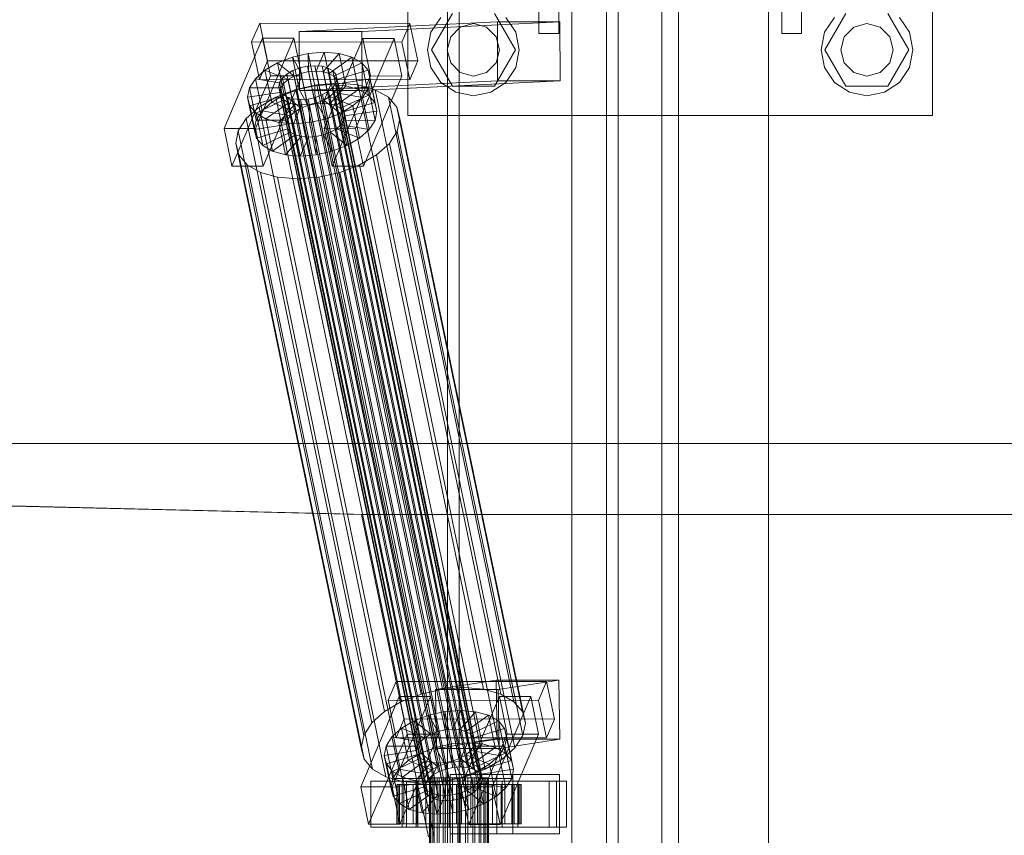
# Model space of a CAD drawing. Header units: millimetres. Extents: x -2233 to 61924, y -68080 to 6847.
# Tile 479 of 656: x 16249 to 16549, y -17870 to -17621. Entities that reach past the tile are written whole.
import ezdxf

# ---------------------------------------------------------------- set-up
doc = ezdxf.new("R2010")
doc.units = ezdxf.units.MM
doc.layers.add('superior_C02', color=7, linetype='Continuous', lineweight=0)

msp = doc.modelspace()

# ---------------------------------------------------------------- linework, layer by layer
at = {"layer": 'superior_C02'}
for p, q in [((16366.947, -17650), (16366.947, -17490)), ((16526.947, -17490), (16526.947, -17650)), ((16406.947, -17570), (16406.947, -17625)), ((16412.947, -17570), (16412.947, -17625)), ((16416.947, -17570), (16416.947, -18430)), ((16444.447, -17570), (16444.447, -18430)), ((16449.447, -18430), (16449.447, -17570)), ((16476.947, -18430), (16476.947, -17570)), ((16480.947, -17570), (16480.947, -17625)), ((16486.947, -17570), (16486.947, -17625)), ((16379.065, -17575), (16379.065, -18425)), ((16382.642, -18425), (16382.642, -17575)), ((16427.556, -18425), (16427.556, -17575)), ((16431.133, -17575), (16431.133, -18425)), ((16374.147, -17630), (16380.547, -17618.915)), ((16393.347, -17618.915), (16399.747, -17630)), ((16494.147, -17630), (16500.547, -17618.915)), ((16513.347, -17618.915), (16519.747, -17630)), ((16321.787, -17621.857), (16319.339, -17627.592)), ((16324.167, -17633.325), (16321.787, -17621.857)), ((16321.787, -17621.857), (16367.605, -17621.914)), ((16394.248, -17621.488), (16333.855, -17624.356)), ((16352.946, -17624.356), (16413.339, -17621.488)), ((16365.157, -17627.65), (16367.605, -17621.914)), ((16367.605, -17621.914), (16369.986, -17633.382)), ((16374.012, -17624.642), (16377.047, -17620.101)), ((16382.947, -17623.072), (16386.947, -17622)), ((16386.947, -17622), (16390.947, -17623.072)), ((16394.324, -17639.486), (16394.248, -17621.488)), ((16394.248, -17621.488), (16413.339, -17621.488)), ((16396.846, -17620.101), (16399.881, -17624.642)), ((16413.339, -17621.488), (16413.415, -17639.486)), ((16494.012, -17624.642), (16497.047, -17620.101)), ((16502.947, -17623.072), (16506.947, -17622)), ((16506.947, -17622), (16510.947, -17623.072)), ((16516.846, -17620.101), (16519.881, -17624.642)), ((16352.946, -17624.356), (16333.855, -17624.356)), ((16333.855, -17624.356), (16333.931, -17642.354)), ((16353.022, -17642.354), (16352.946, -17624.356)), ((16372.947, -17630), (16374.012, -17624.642)), ((16380.018, -17626), (16382.947, -17623.072)), ((16390.947, -17623.072), (16393.875, -17626)), ((16399.881, -17624.642), (16400.947, -17630)), ((16406.947, -17625), (16412.947, -17625)), ((16480.947, -17625), (16486.947, -17625)), ((16492.947, -17630), (16494.012, -17624.642)), ((16500.018, -17626), (16502.947, -17623.072)), ((16510.947, -17623.072), (16513.875, -17626)), ((16519.881, -17624.642), (16520.947, -17630)), ((16322.692, -17626.449), (16310.942, -17653.98)), ((16365.157, -17627.65), (16319.339, -17627.592)), ((16319.339, -17627.592), (16321.719, -17639.061)), ((16320.487, -17653.992), (16332.238, -17626.461)), ((16325.073, -17637.917), (16322.692, -17626.449)), ((16322.692, -17626.449), (16332.238, -17626.461)), ((16332.238, -17626.461), (16334.618, -17637.929)), ((16353.238, -17626.487), (16341.487, -17654.019)), ((16351.033, -17654.031), (16362.783, -17626.499)), ((16355.618, -17637.955), (16353.238, -17626.487)), ((16353.238, -17626.487), (16362.783, -17626.499)), ((16362.783, -17626.499), (16365.164, -17637.967)), ((16367.538, -17639.118), (16365.157, -17627.65)), ((16378.947, -17630), (16380.018, -17626)), ((16393.875, -17626), (16394.947, -17630)), ((16498.947, -17630), (16500.018, -17626)), ((16513.875, -17626), (16514.947, -17630)), ((16331.748, -17632.183), (16336.586, -17631.1)), ((16336.586, -17631.1), (16341.439, -17630.735)), ((16336.586, -17631.1), (16336.692, -17636.643)), ((16338.627, -17640.93), (16336.586, -17631.1)), ((16341.439, -17630.735), (16338.991, -17636.47)), ((16345.975, -17631.112), (16341.139, -17636.649)), ((16343.479, -17640.564), (16341.439, -17630.735)), ((16341.439, -17630.735), (16345.975, -17631.112)), ((16348.015, -17640.942), (16345.975, -17631.112)), ((16345.975, -17631.112), (16349.884, -17632.206)), ((16374.012, -17635.358), (16372.947, -17630)), ((16380.547, -17641.085), (16374.147, -17630)), ((16380.018, -17634), (16378.947, -17630)), ((16399.747, -17630), (16393.347, -17641.085)), ((16394.947, -17630), (16393.875, -17634)), ((16400.947, -17630), (16399.881, -17635.358)), ((16494.012, -17635.358), (16492.947, -17630)), ((16500.547, -17641.085), (16494.147, -17630)), ((16500.018, -17634), (16498.947, -17630)), ((16519.747, -17630), (16513.347, -17641.085)), ((16514.947, -17630), (16513.875, -17634)), ((16520.947, -17630), (16519.881, -17635.358)), ((16321.719, -17639.061), (16324.167, -17633.325)), ((16323.407, -17636.164), (16327.252, -17633.91)), ((16369.986, -17633.382), (16324.167, -17633.325)), ((16327.252, -17633.91), (16331.748, -17632.183)), ((16327.252, -17633.91), (16332.271, -17637.975)), ((16329.293, -17643.74), (16327.252, -17633.91)), ((16331.748, -17632.183), (16334.4, -17637.157)), ((16333.788, -17642.013), (16331.748, -17632.183)), ((16349.884, -17632.206), (16342.991, -17637.167)), ((16352.901, -17633.943), (16344.42, -17637.99)), ((16351.924, -17642.036), (16349.884, -17632.206)), ((16349.884, -17632.206), (16352.901, -17633.943)), ((16354.941, -17643.772), (16352.901, -17633.943)), ((16352.901, -17633.943), (16354.82, -17636.203)), ((16369.986, -17633.382), (16367.538, -17639.118)), ((16382.947, -17636.928), (16380.018, -17634)), ((16393.875, -17634), (16390.947, -17636.928)), ((16502.947, -17636.928), (16500.018, -17634)), ((16513.875, -17634), (16510.947, -17636.928)), ((16320.473, -17638.79), (16323.407, -17636.164)), ((16323.407, -17636.164), (16330.449, -17639.042)), ((16325.447, -17645.994), (16323.407, -17636.164)), ((16330.109, -17637.404), (16331.931, -17636.336)), ((16331.931, -17636.336), (16334.06, -17635.518)), ((16376.306, -17850.135), (16331.931, -17636.336)), ((16334.4, -17637.157), (16332.271, -17637.975)), ((16334.06, -17635.518), (16336.352, -17635.005)), ((16378.436, -17849.317), (16334.06, -17635.518)), ((16336.692, -17636.643), (16334.4, -17637.157)), ((16334.4, -17637.157), (16336.441, -17646.986)), ((16336.352, -17635.005), (16338.651, -17634.832)), ((16380.728, -17848.804), (16336.352, -17635.005)), ((16338.991, -17636.47), (16336.692, -17636.643)), ((16336.692, -17636.643), (16338.733, -17646.473)), ((16338.651, -17634.832), (16340.799, -17635.011)), ((16383.026, -17848.631), (16338.651, -17634.832)), ((16338.991, -17636.47), (16341.031, -17646.3)), ((16341.139, -17636.649), (16338.991, -17636.47)), ((16340.799, -17635.011), (16342.651, -17635.529)), ((16385.175, -17848.809), (16340.799, -17635.011)), ((16341.139, -17636.649), (16343.18, -17646.479)), ((16342.991, -17637.167), (16341.139, -17636.649)), ((16342.651, -17635.529), (16344.08, -17636.352)), ((16387.027, -17849.328), (16342.651, -17635.529)), ((16342.991, -17637.167), (16345.031, -17646.997)), ((16344.42, -17637.99), (16342.991, -17637.167)), ((16344.08, -17636.352), (16344.989, -17637.422)), ((16388.456, -17850.15), (16344.08, -17636.352)), ((16354.82, -17636.203), (16345.329, -17639.061)), ((16356.86, -17646.033), (16354.82, -17636.203)), ((16354.82, -17636.203), (16355.51, -17638.834)), ((16377.047, -17639.899), (16374.012, -17635.358)), ((16386.947, -17638), (16382.947, -17636.928)), ((16390.947, -17636.928), (16386.947, -17638)), ((16399.881, -17635.358), (16396.846, -17639.899)), ((16497.047, -17639.899), (16494.012, -17635.358)), ((16506.947, -17638), (16502.947, -17636.928)), ((16510.947, -17636.928), (16506.947, -17638)), ((16519.881, -17635.358), (16516.846, -17639.899)), ((16313.322, -17665.449), (16325.073, -17637.917)), ((16318.651, -17641.61), (16320.473, -17638.79)), ((16320.473, -17638.79), (16329.06, -17640.286)), ((16322.513, -17648.62), (16320.473, -17638.79)), ((16321.719, -17639.061), (16367.538, -17639.118)), ((16334.618, -17637.929), (16322.867, -17665.461)), ((16334.618, -17637.929), (16325.073, -17637.917)), ((16327.579, -17641.32), (16327.857, -17639.983)), ((16327.857, -17639.983), (16328.72, -17638.648)), ((16372.232, -17853.782), (16327.857, -17639.983)), ((16328.72, -17638.648), (16330.109, -17637.404)), ((16373.095, -17852.446), (16328.72, -17638.648)), ((16330.449, -17639.042), (16329.06, -17640.286)), ((16374.485, -17851.202), (16330.109, -17637.404)), ((16332.271, -17637.975), (16330.449, -17639.042)), ((16330.449, -17639.042), (16332.49, -17648.872)), ((16332.271, -17637.975), (16334.311, -17647.804)), ((16394.324, -17639.486), (16333.931, -17642.354)), ((16339.239, -17640.659), (16345.726, -17640.17)), ((16343.868, -17665.487), (16355.618, -17637.955)), ((16345.039, -17640.005), (16344.176, -17641.341)), ((16344.42, -17637.99), (16346.461, -17647.82)), ((16345.329, -17639.061), (16344.42, -17637.99)), ((16344.989, -17637.422), (16345.316, -17638.668)), ((16389.365, -17851.221), (16344.989, -17637.422)), ((16345.316, -17638.668), (16345.039, -17640.005)), ((16345.039, -17640.005), (16389.414, -17853.804)), ((16389.692, -17852.467), (16345.316, -17638.668)), ((16345.329, -17639.061), (16347.37, -17648.891)), ((16345.656, -17640.307), (16345.329, -17639.061)), ((16355.51, -17638.834), (16345.656, -17640.307)), ((16345.726, -17640.17), (16351.789, -17640.674)), ((16383.981, -17824.479), (16345.726, -17640.17)), ((16413.415, -17639.486), (16353.022, -17642.354)), ((16365.164, -17637.967), (16353.413, -17665.499)), ((16355.51, -17638.834), (16354.924, -17641.655)), ((16357.55, -17648.664), (16355.51, -17638.834)), ((16365.164, -17637.967), (16355.618, -17637.955)), ((16381.589, -17642.934), (16377.047, -17639.899)), ((16396.846, -17639.899), (16392.304, -17642.934)), ((16413.415, -17639.486), (16394.324, -17639.486)), ((16501.589, -17642.934), (16497.047, -17639.899)), ((16516.846, -17639.899), (16512.304, -17642.934)), ((16318.065, -17644.431), (16318.651, -17641.61)), ((16318.065, -17644.431), (16327.919, -17642.958)), ((16318.651, -17641.61), (16328.197, -17641.622)), ((16320.692, -17651.44), (16318.651, -17641.61)), ((16326.761, -17644.416), (16332.77, -17642.107)), ((16327.906, -17642.566), (16327.579, -17641.32)), ((16371.955, -17855.119), (16327.579, -17641.32)), ((16328.815, -17643.637), (16327.906, -17642.566)), ((16372.282, -17856.365), (16327.906, -17642.566)), ((16328.197, -17641.622), (16327.919, -17642.958)), ((16327.919, -17642.958), (16328.246, -17644.204)), ((16327.919, -17642.958), (16329.96, -17652.788)), ((16329.06, -17640.286), (16328.197, -17641.622)), ((16328.197, -17641.622), (16330.237, -17651.452)), ((16329.06, -17640.286), (16331.1, -17650.116)), ((16333.788, -17642.013), (16329.293, -17643.74)), ((16332.77, -17642.107), (16339.239, -17640.659)), ((16371.025, -17826.416), (16332.77, -17642.107)), ((16338.627, -17640.93), (16333.788, -17642.013)), ((16336.441, -17646.986), (16333.788, -17642.013)), ((16333.931, -17642.354), (16353.022, -17642.354)), ((16343.479, -17640.564), (16338.627, -17640.93)), ((16338.733, -17646.473), (16338.627, -17640.93)), ((16377.494, -17824.968), (16339.239, -17640.659)), ((16342.786, -17642.585), (16340.964, -17643.652)), ((16341.031, -17646.3), (16343.479, -17640.564)), ((16344.176, -17641.341), (16342.786, -17642.585)), ((16387.161, -17856.383), (16342.786, -17642.585)), ((16343.126, -17644.223), (16344.516, -17642.979)), ((16343.18, -17646.479), (16348.015, -17640.942)), ((16348.015, -17640.942), (16343.479, -17640.564)), ((16388.551, -17855.139), (16344.176, -17641.341)), ((16344.516, -17642.979), (16345.379, -17641.643)), ((16353.102, -17644.475), (16344.516, -17642.979)), ((16344.516, -17642.979), (16346.556, -17652.809)), ((16345.031, -17646.997), (16351.924, -17642.036)), ((16345.379, -17641.643), (16345.656, -17640.307)), ((16345.379, -17641.643), (16354.924, -17641.655)), ((16347.419, -17651.473), (16345.379, -17641.643)), ((16345.656, -17640.307), (16347.696, -17650.137)), ((16351.924, -17642.036), (16348.015, -17640.942)), ((16351.789, -17640.674), (16357.016, -17642.137)), ((16390.044, -17824.984), (16351.789, -17640.674)), ((16354.941, -17643.772), (16351.924, -17642.036)), ((16354.924, -17641.655), (16353.102, -17644.475)), ((16354.924, -17641.655), (16356.964, -17651.485)), ((16357.016, -17642.137), (16361.049, -17644.459)), ((16395.27, -17826.446), (16357.016, -17642.137)), ((16393.347, -17641.085), (16380.547, -17641.085)), ((16386.947, -17644), (16381.589, -17642.934)), ((16392.304, -17642.934), (16386.947, -17644)), ((16513.347, -17641.085), (16500.547, -17641.085)), ((16506.947, -17644), (16501.589, -17642.934)), ((16512.304, -17642.934), (16506.947, -17644)), ((16318.755, -17647.062), (16318.065, -17644.431)), ((16320.106, -17654.261), (16318.065, -17644.431)), ((16318.755, -17647.062), (16328.246, -17644.204)), ((16320.674, -17649.322), (16329.155, -17645.275)), ((16321.62, -17647.428), (16326.761, -17644.416)), ((16325.447, -17645.994), (16322.513, -17648.62)), ((16323.691, -17651.059), (16330.584, -17646.098)), ((16329.293, -17643.74), (16325.447, -17645.994)), ((16332.49, -17648.872), (16325.447, -17645.994)), ((16365.015, -17828.725), (16326.761, -17644.416)), ((16328.246, -17644.204), (16329.155, -17645.275)), ((16328.246, -17644.204), (16330.286, -17654.034)), ((16330.244, -17644.459), (16328.815, -17643.637)), ((16373.191, -17857.435), (16328.815, -17643.637)), ((16329.155, -17645.275), (16330.584, -17646.098)), ((16329.155, -17645.275), (16331.195, -17655.105)), ((16334.311, -17647.804), (16329.293, -17643.74)), ((16332.096, -17644.978), (16330.244, -17644.459)), ((16374.62, -17858.258), (16330.244, -17644.459)), ((16330.584, -17646.098), (16332.436, -17646.616)), ((16330.584, -17646.098), (16332.624, -17655.927)), ((16334.244, -17645.156), (16332.096, -17644.978)), ((16376.471, -17858.776), (16332.096, -17644.978)), ((16336.543, -17644.983), (16334.244, -17645.156)), ((16378.62, -17858.955), (16334.244, -17645.156)), ((16338.835, -17644.47), (16336.543, -17644.983)), ((16380.918, -17858.782), (16336.543, -17644.983)), ((16336.883, -17646.622), (16339.175, -17646.108)), ((16340.964, -17643.652), (16338.835, -17644.47)), ((16383.211, -17858.269), (16338.835, -17644.47)), ((16339.175, -17646.108), (16341.304, -17645.29)), ((16341.828, -17651.082), (16339.175, -17646.108)), ((16339.175, -17646.108), (16341.215, -17655.938)), ((16385.34, -17857.451), (16340.964, -17643.652)), ((16341.304, -17645.29), (16343.126, -17644.223)), ((16346.323, -17649.355), (16341.304, -17645.29)), ((16341.304, -17645.29), (16343.345, -17655.12)), ((16350.169, -17647.101), (16343.126, -17644.223)), ((16343.126, -17644.223), (16345.166, -17654.053)), ((16346.461, -17647.82), (16354.941, -17643.772)), ((16347.37, -17648.891), (16356.86, -17646.033)), ((16353.102, -17644.475), (16350.169, -17647.101)), ((16355.143, -17654.305), (16353.102, -17644.475)), ((16356.86, -17646.033), (16354.941, -17643.772)), ((16357.55, -17648.664), (16356.86, -17646.033)), ((16361.049, -17644.459), (16363.614, -17647.481)), ((16399.304, -17828.768), (16361.049, -17644.459)), ((16317.698, -17650.939), (16321.62, -17647.428)), ((16320.674, -17649.322), (16318.755, -17647.062)), ((16320.796, -17656.892), (16318.755, -17647.062)), ((16322.513, -17648.62), (16320.692, -17651.44)), ((16359.875, -17831.737), (16321.62, -17647.428)), ((16331.1, -17650.116), (16322.513, -17648.62)), ((16327.601, -17652.153), (16332.436, -17646.616)), ((16331.1, -17650.116), (16332.49, -17648.872)), ((16332.136, -17652.53), (16334.584, -17646.795)), ((16332.436, -17646.616), (16334.584, -17646.795)), ((16332.436, -17646.616), (16334.476, -17656.446)), ((16332.49, -17648.872), (16334.311, -17647.804)), ((16334.311, -17647.804), (16336.441, -17646.986)), ((16334.584, -17646.795), (16336.883, -17646.622)), ((16334.584, -17646.795), (16336.625, -17656.624)), ((16336.441, -17646.986), (16338.733, -17646.473)), ((16336.989, -17652.165), (16336.883, -17646.622)), ((16336.883, -17646.622), (16338.923, -17656.451)), ((16338.733, -17646.473), (16341.031, -17646.3)), ((16341.031, -17646.3), (16343.18, -17646.479)), ((16343.18, -17646.479), (16345.031, -17646.997)), ((16345.031, -17646.997), (16346.461, -17647.82)), ((16350.169, -17647.101), (16346.323, -17649.355)), ((16346.461, -17647.82), (16347.37, -17648.891)), ((16347.37, -17648.891), (16347.696, -17650.137)), ((16347.696, -17650.137), (16357.55, -17648.664)), ((16352.209, -17656.931), (16350.169, -17647.101)), ((16356.964, -17651.485), (16357.55, -17648.664)), ((16363.614, -17647.481), (16364.537, -17650.998)), ((16401.869, -17831.79), (16363.614, -17647.481)), ((16315.262, -17654.709), (16317.698, -17650.939)), ((16355.953, -17835.248), (16317.698, -17650.939)), ((16320.692, -17651.44), (16320.106, -17654.261)), ((16323.691, -17651.059), (16320.674, -17649.322)), ((16322.715, -17659.152), (16320.674, -17649.322)), ((16330.237, -17651.452), (16320.692, -17651.44)), ((16327.601, -17652.153), (16323.691, -17651.059)), ((16325.732, -17660.889), (16323.691, -17651.059)), ((16332.136, -17652.53), (16327.601, -17652.153)), ((16329.641, -17661.983), (16327.601, -17652.153)), ((16329.96, -17652.788), (16330.237, -17651.452)), ((16330.237, -17651.452), (16331.1, -17650.116)), ((16336.989, -17652.165), (16332.136, -17652.53)), ((16341.828, -17651.082), (16336.989, -17652.165)), ((16339.029, -17661.995), (16336.989, -17652.165)), ((16346.323, -17649.355), (16341.828, -17651.082)), ((16343.868, -17660.912), (16341.828, -17651.082)), ((16348.363, -17659.184), (16346.323, -17649.355)), ((16347.419, -17651.473), (16346.556, -17652.809)), ((16347.696, -17650.137), (16347.419, -17651.473)), ((16356.964, -17651.485), (16347.419, -17651.473)), ((16355.143, -17654.305), (16356.964, -17651.485)), ((16364.537, -17650.998), (16363.754, -17654.769)), ((16402.792, -17835.307), (16364.537, -17650.998)), ((16526.947, -17650), (16366.947, -17650)), ((16320.487, -17653.992), (16310.942, -17653.98)), ((16310.942, -17653.98), (16313.322, -17665.449)), ((16314.479, -17658.48), (16315.262, -17654.709)), ((16353.517, -17839.018), (16315.262, -17654.709)), ((16329.96, -17652.788), (16320.106, -17654.261)), ((16320.106, -17654.261), (16320.796, -17656.892)), ((16322.867, -17665.461), (16320.487, -17653.992)), ((16330.286, -17654.034), (16320.796, -17656.892)), ((16331.195, -17655.105), (16322.715, -17659.152)), ((16330.286, -17654.034), (16329.96, -17652.788)), ((16331.195, -17655.105), (16330.286, -17654.034)), ((16332.624, -17655.927), (16331.195, -17655.105)), ((16334.177, -17662.36), (16332.136, -17652.53)), ((16343.345, -17655.12), (16341.215, -17655.938)), ((16351.033, -17654.031), (16341.487, -17654.019)), ((16341.487, -17654.019), (16343.868, -17665.487)), ((16345.166, -17654.053), (16343.345, -17655.12)), ((16343.345, -17655.12), (16348.363, -17659.184)), ((16346.556, -17652.809), (16345.166, -17654.053)), ((16345.166, -17654.053), (16352.209, -17656.931)), ((16346.556, -17652.809), (16355.143, -17654.305)), ((16353.413, -17665.499), (16351.033, -17654.031)), ((16352.209, -17656.931), (16355.143, -17654.305)), ((16363.754, -17654.769), (16361.318, -17658.539)), ((16363.754, -17654.769), (16402.008, -17839.078)), ((16320.796, -17656.892), (16322.715, -17659.152)), ((16332.624, -17655.927), (16325.732, -17660.889)), ((16334.476, -17656.446), (16329.641, -17661.983)), ((16334.476, -17656.446), (16332.624, -17655.927)), ((16336.625, -17656.624), (16334.177, -17662.36)), ((16336.625, -17656.624), (16334.476, -17656.446)), ((16338.923, -17656.451), (16336.625, -17656.624)), ((16341.215, -17655.938), (16338.923, -17656.451)), ((16338.923, -17656.451), (16339.029, -17661.995)), ((16341.215, -17655.938), (16343.868, -17660.912)), ((16348.363, -17659.184), (16352.209, -17656.931)), ((16315.402, -17661.997), (16314.479, -17658.48)), ((16352.734, -17842.789), (16314.479, -17658.48)), ((16322.715, -17659.152), (16325.732, -17660.889)), ((16325.732, -17660.889), (16329.641, -17661.983)), ((16339.029, -17661.995), (16343.868, -17660.912)), ((16343.868, -17660.912), (16348.363, -17659.184)), ((16361.318, -17658.539), (16357.396, -17662.05)), ((16399.573, -17842.848), (16361.318, -17658.539)), ((16317.967, -17665.019), (16315.402, -17661.997)), ((16353.656, -17846.306), (16315.402, -17661.997)), ((16329.641, -17661.983), (16334.177, -17662.36)), ((16334.177, -17662.36), (16339.029, -17661.995)), ((16357.396, -17662.05), (16352.255, -17665.062)), ((16395.651, -17846.359), (16357.396, -17662.05)), ((16313.322, -17665.449), (16322.867, -17665.461)), ((16322, -17667.341), (16317.967, -17665.019)), ((16356.222, -17849.328), (16317.967, -17665.019)), ((16343.868, -17665.487), (16353.413, -17665.499)), ((16352.255, -17665.062), (16346.246, -17667.371)), ((16390.51, -17849.371), (16352.255, -17665.062)), ((16327.227, -17668.803), (16322, -17667.341)), ((16360.255, -17851.65), (16322, -17667.341)), ((16333.29, -17669.308), (16327.227, -17668.803)), ((16365.481, -17853.113), (16327.227, -17668.803)), ((16339.777, -17668.819), (16333.29, -17669.308)), ((16371.545, -17853.617), (16333.29, -17669.308)), ((16346.246, -17667.371), (16339.777, -17668.819)), ((16378.032, -17853.128), (16339.777, -17668.819)), ((16384.501, -17851.68), (16346.246, -17667.371)), ((15456.681, -17750), (16352.815, -17771.702)), ((16354.593, -17771.702), (15458.459, -17750)), ((15575.415, -17750), (24634.01, -17750)), ((24635.508, -17750), (15576.913, -17750)), ((16352.815, -17771.702), (16373.217, -17870)), ((16352.815, -17771.702), (16354.593, -17771.702)), ((16352.815, -17771.702), (17288.772, -17771.702)), ((16374.996, -17870), (16354.593, -17771.702)), ((17290.55, -17771.702), (16354.593, -17771.702)), ((16363.442, -17822.549), (16360.994, -17828.285)), ((16365.822, -17834.017), (16363.442, -17822.549)), ((16363.442, -17822.549), (16409.261, -17822.606)), ((16393.933, -17822.189), (16375.424, -17825.057)), ((16394.181, -17840.17), (16393.933, -17822.189)), ((16393.933, -17822.189), (16413.024, -17822.189)), ((16394.515, -17825.057), (16413.024, -17822.189)), ((16406.812, -17828.342), (16409.261, -17822.606)), ((16409.261, -17822.606), (16411.641, -17834.074)), ((16413.024, -17822.189), (16413.272, -17840.17)), ((16377.494, -17824.968), (16371.025, -17826.416)), ((16394.515, -17825.057), (16375.424, -17825.057)), ((16375.424, -17825.057), (16375.672, -17843.038)), ((16383.981, -17824.479), (16377.494, -17824.968)), ((16390.044, -17824.984), (16383.981, -17824.479)), ((16395.27, -17826.446), (16390.044, -17824.984)), ((16394.763, -17843.038), (16394.515, -17825.057)), ((16364.347, -17827.141), (16352.597, -17854.673)), ((16365.015, -17828.725), (16359.875, -17831.737)), ((16406.812, -17828.342), (16360.994, -17828.285)), ((16360.994, -17828.285), (16363.374, -17839.753)), ((16362.142, -17854.685), (16373.893, -17827.153)), ((16366.728, -17838.609), (16364.347, -17827.141)), ((16364.347, -17827.141), (16373.893, -17827.153)), ((16371.025, -17826.416), (16365.015, -17828.725)), ((16373.893, -17827.153), (16376.273, -17838.621)), ((16394.893, -17827.179), (16383.142, -17854.711)), ((16392.688, -17854.723), (16404.438, -17827.191)), ((16397.273, -17838.647), (16394.893, -17827.179)), ((16394.893, -17827.179), (16404.438, -17827.191)), ((16399.304, -17828.768), (16395.27, -17826.446)), ((16401.869, -17831.79), (16399.304, -17828.768)), ((16404.438, -17827.191), (16406.819, -17838.659)), ((16409.193, -17839.81), (16406.812, -17828.342)), ((16359.875, -17831.737), (16355.953, -17835.248)), ((16373.403, -17832.875), (16378.242, -17831.792)), ((16378.242, -17831.792), (16383.094, -17831.427)), ((16378.242, -17831.792), (16378.348, -17837.336)), ((16380.282, -17841.622), (16378.242, -17831.792)), ((16383.094, -17831.427), (16380.646, -17837.163)), ((16387.63, -17831.804), (16382.795, -17837.341)), ((16385.134, -17841.257), (16383.094, -17831.427)), ((16383.094, -17831.427), (16387.63, -17831.804)), ((16389.67, -17841.634), (16387.63, -17831.804)), ((16387.63, -17831.804), (16391.539, -17832.898)), ((16402.792, -17835.307), (16401.869, -17831.79)), ((16355.953, -17835.248), (16353.517, -17839.018)), ((16363.374, -17839.753), (16365.822, -17834.017)), ((16365.062, -17836.856), (16368.907, -17834.603)), ((16411.641, -17834.074), (16365.822, -17834.017)), ((16368.907, -17834.603), (16373.403, -17832.875)), ((16368.907, -17834.603), (16373.926, -17838.667)), ((16370.948, -17844.433), (16368.907, -17834.603)), ((16373.403, -17832.875), (16376.055, -17837.849)), ((16375.443, -17842.705), (16373.403, -17832.875)), ((16391.539, -17832.898), (16384.646, -17837.86)), ((16394.556, -17834.635), (16386.075, -17838.682)), ((16393.579, -17842.728), (16391.539, -17832.898)), ((16391.539, -17832.898), (16394.556, -17834.635)), ((16396.596, -17844.465), (16394.556, -17834.635)), ((16394.556, -17834.635), (16396.475, -17836.895)), ((16402.008, -17839.078), (16402.792, -17835.307)), ((16411.641, -17834.074), (16409.193, -17839.81)), ((16362.128, -17839.482), (16365.062, -17836.856)), ((16365.062, -17836.856), (16372.104, -17839.734)), ((16367.102, -17846.686), (16365.062, -17836.856)), ((16376.055, -17837.849), (16373.926, -17838.667)), ((16378.348, -17837.336), (16376.055, -17837.849)), ((16376.055, -17837.849), (16378.096, -17847.679)), ((16380.646, -17837.163), (16378.348, -17837.336)), ((16378.348, -17837.336), (16380.388, -17847.165)), ((16380.646, -17837.163), (16382.686, -17846.992)), ((16382.795, -17837.341), (16380.646, -17837.163)), ((16382.795, -17837.341), (16384.835, -17847.171)), ((16384.646, -17837.86), (16382.795, -17837.341)), ((16384.646, -17837.86), (16386.687, -17847.689)), ((16386.075, -17838.682), (16384.646, -17837.86)), ((16396.475, -17836.895), (16386.984, -17839.753)), ((16398.515, -17846.725), (16396.475, -17836.895)), ((16396.475, -17836.895), (16397.165, -17839.526)), ((16353.517, -17839.018), (16352.734, -17842.789)), ((16354.977, -17866.141), (16366.728, -17838.609)), ((16360.306, -17842.302), (16362.128, -17839.482)), ((16362.128, -17839.482), (16370.715, -17840.978)), ((16364.168, -17849.312), (16362.128, -17839.482)), ((16363.374, -17839.753), (16409.193, -17839.81)), ((16376.273, -17838.621), (16364.523, -17866.153)), ((16376.273, -17838.621), (16366.728, -17838.609)), ((16370.715, -17840.978), (16369.852, -17842.314)), ((16372.104, -17839.734), (16370.715, -17840.978)), ((16370.715, -17840.978), (16372.755, -17850.808)), ((16373.926, -17838.667), (16372.104, -17839.734)), ((16372.104, -17839.734), (16374.145, -17849.564)), ((16373.926, -17838.667), (16375.966, -17848.497)), ((16394.181, -17840.17), (16375.672, -17843.038)), ((16385.134, -17841.257), (16380.282, -17841.622)), ((16382.686, -17846.992), (16385.134, -17841.257)), ((16389.67, -17841.634), (16385.134, -17841.257)), ((16385.523, -17866.179), (16397.273, -17838.647)), ((16386.075, -17838.682), (16388.116, -17848.512)), ((16386.984, -17839.753), (16386.075, -17838.682)), ((16386.984, -17839.753), (16389.025, -17849.583)), ((16387.311, -17840.999), (16386.984, -17839.753)), ((16387.034, -17842.335), (16387.311, -17840.999)), ((16397.165, -17839.526), (16387.311, -17840.999)), ((16387.311, -17840.999), (16389.352, -17850.829)), ((16413.272, -17840.17), (16394.181, -17840.17)), ((16413.272, -17840.17), (16394.763, -17843.038)), ((16406.819, -17838.659), (16395.068, -17866.191)), ((16397.165, -17839.526), (16396.579, -17842.347)), ((16399.205, -17849.356), (16397.165, -17839.526)), ((16406.819, -17838.659), (16397.273, -17838.647)), ((16399.573, -17842.848), (16402.008, -17839.078)), ((16352.734, -17842.789), (16353.656, -17846.306)), ((16359.721, -17845.123), (16360.306, -17842.302)), ((16359.721, -17845.123), (16369.574, -17843.65)), ((16360.306, -17842.302), (16369.852, -17842.314)), ((16362.347, -17852.132), (16360.306, -17842.302)), ((16369.852, -17842.314), (16369.574, -17843.65)), ((16369.574, -17843.65), (16369.901, -17844.897)), ((16369.574, -17843.65), (16371.615, -17853.48)), ((16369.852, -17842.314), (16371.892, -17852.144)), ((16375.443, -17842.705), (16370.948, -17844.433)), ((16380.282, -17841.622), (16375.443, -17842.705)), ((16378.096, -17847.679), (16375.443, -17842.705)), ((16375.672, -17843.038), (16394.763, -17843.038)), ((16380.388, -17847.165), (16380.282, -17841.622)), ((16384.781, -17844.915), (16386.171, -17843.671)), ((16384.835, -17847.171), (16389.67, -17841.634)), ((16386.171, -17843.671), (16387.034, -17842.335)), ((16394.757, -17845.167), (16386.171, -17843.671)), ((16386.171, -17843.671), (16388.211, -17853.501)), ((16386.687, -17847.689), (16393.579, -17842.728)), ((16387.034, -17842.335), (16396.579, -17842.347)), ((16389.074, -17852.165), (16387.034, -17842.335)), ((16393.579, -17842.728), (16389.67, -17841.634)), ((16396.596, -17844.465), (16393.579, -17842.728)), ((16396.579, -17842.347), (16394.757, -17845.167)), ((16395.651, -17846.359), (16399.573, -17842.848)), ((16396.579, -17842.347), (16398.62, -17852.177)), ((16353.656, -17846.306), (16356.222, -17849.328)), ((16360.411, -17847.754), (16359.721, -17845.123)), ((16361.761, -17854.953), (16359.721, -17845.123)), ((16360.411, -17847.754), (16369.901, -17844.897)), ((16362.33, -17850.015), (16370.81, -17845.967)), ((16367.102, -17846.686), (16364.168, -17849.312)), ((16365.347, -17851.751), (16372.239, -17846.79)), ((16370.948, -17844.433), (16367.102, -17846.686)), ((16374.145, -17849.564), (16367.102, -17846.686)), ((16369.256, -17852.845), (16374.091, -17847.308)), ((16369.901, -17844.897), (16370.81, -17845.967)), ((16369.901, -17844.897), (16371.942, -17854.726)), ((16370.81, -17845.967), (16372.239, -17846.79)), ((16370.81, -17845.967), (16372.85, -17855.797)), ((16375.966, -17848.497), (16370.948, -17844.433)), ((16372.239, -17846.79), (16374.091, -17847.308)), ((16372.239, -17846.79), (16374.28, -17856.62)), ((16374.091, -17847.308), (16376.24, -17847.487)), ((16374.091, -17847.308), (16376.131, -17857.138)), ((16376.24, -17847.487), (16378.538, -17847.314)), ((16378.096, -17847.679), (16380.388, -17847.165)), ((16378.538, -17847.314), (16380.83, -17846.801)), ((16378.644, -17852.857), (16378.538, -17847.314)), ((16378.538, -17847.314), (16380.578, -17857.144)), ((16380.388, -17847.165), (16382.686, -17846.992)), ((16380.83, -17846.801), (16382.96, -17845.983)), ((16383.483, -17851.774), (16380.83, -17846.801)), ((16380.83, -17846.801), (16382.871, -17856.631)), ((16382.686, -17846.992), (16384.835, -17847.171)), ((16382.96, -17845.983), (16384.781, -17844.915)), ((16387.978, -17850.047), (16382.96, -17845.983)), ((16382.96, -17845.983), (16385, -17855.812)), ((16391.824, -17847.793), (16384.781, -17844.915)), ((16384.781, -17844.915), (16386.821, -17854.745)), ((16384.835, -17847.171), (16386.687, -17847.689)), ((16388.116, -17848.512), (16396.596, -17844.465)), ((16389.025, -17849.583), (16398.515, -17846.725)), ((16390.51, -17849.371), (16395.651, -17846.359)), ((16394.757, -17845.167), (16391.824, -17847.793)), ((16396.798, -17854.997), (16394.757, -17845.167)), ((16398.515, -17846.725), (16396.596, -17844.465)), ((16399.205, -17849.356), (16398.515, -17846.725)), ((16356.222, -17849.328), (16360.255, -17851.65)), ((16362.33, -17850.015), (16360.411, -17847.754)), ((16362.451, -17857.584), (16360.411, -17847.754)), ((16365.347, -17851.751), (16362.33, -17850.015)), ((16364.37, -17859.844), (16362.33, -17850.015)), ((16364.168, -17849.312), (16362.347, -17852.132)), ((16372.755, -17850.808), (16364.168, -17849.312)), ((16372.755, -17850.808), (16374.145, -17849.564)), ((16373.792, -17853.223), (16376.24, -17847.487)), ((16374.145, -17849.564), (16375.966, -17848.497)), ((16376.306, -17850.135), (16374.485, -17851.202)), ((16375.966, -17848.497), (16378.096, -17847.679)), ((16376.24, -17847.487), (16378.28, -17857.317)), ((16378.436, -17849.317), (16376.306, -17850.135)), ((16380.728, -17848.804), (16378.436, -17849.317)), ((16383.026, -17848.631), (16380.728, -17848.804)), ((16385.175, -17848.809), (16383.026, -17848.631)), ((16387.978, -17850.047), (16383.483, -17851.774)), ((16384.501, -17851.68), (16390.51, -17849.371)), ((16387.027, -17849.328), (16385.175, -17848.809)), ((16386.687, -17847.689), (16388.116, -17848.512)), ((16388.456, -17850.15), (16387.027, -17849.328)), ((16391.824, -17847.793), (16387.978, -17850.047)), ((16390.019, -17859.877), (16387.978, -17850.047)), ((16388.116, -17848.512), (16389.025, -17849.583)), ((16389.365, -17851.221), (16388.456, -17850.15)), ((16389.025, -17849.583), (16389.352, -17850.829)), ((16389.352, -17850.829), (16399.205, -17849.356)), ((16393.864, -17857.623), (16391.824, -17847.793)), ((16398.62, -17852.177), (16399.205, -17849.356)), ((16365.211, -17853), (16355.665, -17853)), ((16355.665, -17853), (16355.665, -17867)), ((16369.972, -17853), (16355.665, -17853)), ((16360.255, -17851.65), (16365.481, -17853.113)), ((16362.347, -17852.132), (16361.761, -17854.953)), ((16371.892, -17852.144), (16362.347, -17852.132)), ((16365.211, -17867), (16365.211, -17853)), ((16365.211, -17853), (16379.517, -17853)), ((16369.256, -17852.845), (16365.347, -17851.751)), ((16367.387, -17861.581), (16365.347, -17851.751)), ((16365.481, -17853.113), (16371.545, -17853.617)), ((16412.331, -17853), (16366.512, -17853)), ((16366.512, -17853), (16366.512, -17867)), ((16369.493, -17853), (16366.512, -17853)), ((16373.792, -17853.223), (16369.256, -17852.845)), ((16371.296, -17862.675), (16369.256, -17852.845)), ((16369.493, -17867), (16369.493, -17853)), ((16369.493, -17853), (16415.311, -17853)), ((16369.972, -17867), (16369.972, -17853)), ((16369.972, -17853), (16379.517, -17853)), ((16371.545, -17853.617), (16378.032, -17853.128)), ((16371.615, -17853.48), (16371.892, -17852.144)), ((16371.892, -17852.144), (16372.755, -17850.808)), ((16373.095, -17852.446), (16372.232, -17853.782)), ((16374.485, -17851.202), (16373.095, -17852.446)), ((16373.785, -17852), (16373.574, -17852)), ((16373.574, -17852), (16373.975, -17852)), ((16373.574, -18148), (16373.574, -17852)), ((16374.595, -17852), (16373.785, -17852)), ((16373.785, -18148), (16373.785, -17852)), ((16378.644, -17852.857), (16373.792, -17853.223)), ((16375.832, -17863.052), (16373.792, -17853.223)), ((16373.975, -17852), (16374.962, -17852)), ((16373.975, -18148), (16373.975, -17852)), ((16375.948, -17852), (16374.595, -17852)), ((16374.595, -18148), (16374.595, -17852)), ((16374.962, -17852), (16376.467, -17852)), ((16374.962, -18148), (16374.962, -17852)), ((16377.752, -17852), (16375.948, -17852)), ((16375.948, -18148), (16375.948, -17852)), ((16376.467, -17852), (16378.388, -17852)), ((16376.467, -18148), (16376.467, -17852)), ((16379.884, -17852), (16377.752, -17852)), ((16377.752, -18148), (16377.752, -17852)), ((16378.032, -17853.128), (16384.501, -17851.68)), ((16378.388, -17852), (16380.594, -17852)), ((16378.388, -18148), (16378.388, -17852)), ((16383.483, -17851.774), (16378.644, -17852.857)), ((16380.684, -17862.687), (16378.644, -17852.857)), ((16379.517, -17853), (16379.517, -17867)), ((16398.967, -17851), (16379.876, -17851)), ((16379.876, -17851), (16379.876, -17869)), ((16394.063, -17851), (16379.876, -17851)), ((16382.199, -17852), (16379.884, -17852)), ((16379.884, -18148), (16379.884, -17852)), ((16380.594, -17852), (16382.934, -17852)), ((16380.594, -18148), (16380.594, -17852)), ((16384.539, -17852), (16382.199, -17852)), ((16382.199, -18148), (16382.199, -17852)), ((16382.934, -17852), (16385.249, -17852)), ((16382.934, -18148), (16382.934, -17852)), ((16385.523, -17861.604), (16383.483, -17851.774)), ((16386.744, -17852), (16384.539, -17852)), ((16384.539, -18148), (16384.539, -17852)), ((16385.249, -17852), (16387.381, -17852)), ((16385.249, -18148), (16385.249, -17852)), ((16395.757, -17853), (16386.211, -17853)), ((16386.211, -17853), (16386.211, -17867)), ((16400.518, -17853), (16386.211, -17853)), ((16388.665, -17852), (16386.744, -17852)), ((16386.744, -18148), (16386.744, -17852)), ((16387.381, -17852), (16389.185, -17852)), ((16387.381, -18148), (16387.381, -17852)), ((16389.074, -17852.165), (16388.211, -17853.501)), ((16390.17, -17852), (16388.665, -17852)), ((16388.665, -18148), (16388.665, -17852)), ((16389.352, -17850.829), (16389.074, -17852.165)), ((16398.62, -17852.177), (16389.074, -17852.165)), ((16389.185, -17852), (16390.538, -17852)), ((16389.185, -18148), (16389.185, -17852)), ((16389.692, -17852.467), (16389.365, -17851.221)), ((16389.414, -17853.804), (16389.692, -17852.467)), ((16391.157, -17852), (16390.17, -17852)), ((16390.17, -18148), (16390.17, -17852)), ((16390.538, -17852), (16391.347, -17852)), ((16390.538, -18148), (16390.538, -17852)), ((16391.559, -17852), (16391.157, -17852)), ((16391.157, -17852), (16391.157, -18148)), ((16391.347, -17852), (16391.559, -17852)), ((16391.347, -18148), (16391.347, -17852)), ((16391.559, -18148), (16391.559, -17852)), ((16394.063, -17869), (16394.063, -17851)), ((16394.063, -17851), (16413.154, -17851)), ((16395.757, -17867), (16395.757, -17853)), ((16395.757, -17853), (16410.063, -17853)), ((16396.798, -17854.997), (16398.62, -17852.177)), ((16398.967, -17869), (16398.967, -17851)), ((16398.967, -17851), (16413.154, -17851)), ((16400.518, -17867), (16400.518, -17853)), ((16400.518, -17853), (16410.063, -17853)), ((16410.063, -17853), (16410.063, -17867)), ((16412.331, -17867), (16412.331, -17853)), ((16412.331, -17853), (16415.311, -17853)), ((16413.154, -17851), (16413.154, -17869)), ((16415.311, -17853), (16415.311, -17867)), ((16362.142, -17854.685), (16352.597, -17854.673)), ((16352.597, -17854.673), (16354.977, -17866.141)), ((16371.615, -17853.48), (16361.761, -17854.953)), ((16361.761, -17854.953), (16362.451, -17857.584)), ((16364.523, -17866.153), (16362.142, -17854.685)), ((16371.942, -17854.726), (16362.451, -17857.584)), ((16364.028, -17854), (16363.582, -17854)), ((16363.582, -17854), (16373.574, -17854)), ((16363.582, -17866), (16363.582, -17854)), ((16363.582, -17854), (16364.43, -17854)), ((16365.737, -17854), (16364.028, -17854)), ((16364.028, -17854), (16373.785, -17854)), ((16364.028, -17866), (16364.028, -17854)), ((16372.85, -17855.797), (16364.37, -17859.844)), ((16364.43, -17854), (16373.975, -17854)), ((16364.43, -17866), (16364.43, -17854)), ((16364.43, -17854), (16366.513, -17854)), ((16368.594, -17854), (16365.737, -17854)), ((16365.737, -17854), (16374.595, -17854)), ((16365.737, -17866), (16365.737, -17854)), ((16366.513, -17854), (16374.962, -17854)), ((16366.513, -17866), (16366.513, -17854)), ((16366.513, -17854), (16369.691, -17854)), ((16372.402, -17854), (16368.594, -17854)), ((16368.594, -17854), (16375.948, -17854)), ((16368.594, -17866), (16368.594, -17854)), ((16369.691, -17854), (16376.467, -17854)), ((16369.691, -17866), (16369.691, -17854)), ((16369.691, -17854), (16373.746, -17854)), ((16371.942, -17854.726), (16371.615, -17853.48)), ((16372.85, -17855.797), (16371.942, -17854.726)), ((16372.232, -17853.782), (16371.955, -17855.119)), ((16371.955, -17855.119), (16372.282, -17856.365)), ((16372.282, -17856.365), (16373.191, -17857.435)), ((16376.903, -17854), (16372.402, -17854)), ((16372.402, -17854), (16377.752, -17854)), ((16372.402, -17866), (16372.402, -17854)), ((16374.28, -17856.62), (16372.85, -17855.797)), ((16373.574, -17854), (16373.785, -17854)), ((16373.574, -17854), (16373.574, -17866)), ((16373.975, -17854), (16373.574, -17854)), ((16373.746, -17854), (16378.388, -17854)), ((16373.746, -17866), (16373.746, -17854)), ((16373.746, -17854), (16378.402, -17854)), ((16373.785, -17854), (16374.595, -17854)), ((16373.785, -17854), (16373.785, -17866)), ((16373.975, -17854), (16373.975, -17866)), ((16374.962, -17854), (16373.975, -17854)), ((16374.595, -17854), (16375.948, -17854)), ((16374.595, -17854), (16374.595, -17866)), ((16374.962, -17854), (16374.962, -17866)), ((16376.467, -17854), (16374.962, -17854)), ((16375.948, -17854), (16377.752, -17854)), ((16375.948, -17854), (16375.948, -17866)), ((16376.467, -17854), (16376.467, -17866)), ((16378.388, -17854), (16376.467, -17854)), ((16381.79, -17854), (16376.903, -17854)), ((16376.903, -17854), (16379.884, -17854)), ((16376.903, -17866), (16376.903, -17854)), ((16377.752, -17854), (16379.884, -17854)), ((16377.752, -17854), (16377.752, -17866)), ((16378.388, -17854), (16378.388, -17866)), ((16380.594, -17854), (16378.388, -17854)), ((16378.402, -17854), (16380.594, -17854)), ((16378.402, -17866), (16378.402, -17854)), ((16378.402, -17854), (16383.342, -17854)), ((16379.884, -17854), (16382.199, -17854)), ((16379.884, -17854), (16379.884, -17866)), ((16380.594, -17854), (16380.594, -17866)), ((16382.934, -17854), (16380.594, -17854)), ((16386.73, -17854), (16381.79, -17854)), ((16381.79, -17854), (16382.199, -17854)), ((16381.79, -17866), (16381.79, -17854)), ((16382.199, -17854), (16384.539, -17854)), ((16382.199, -17854), (16382.199, -17866)), ((16385, -17855.812), (16382.871, -17856.631)), ((16383.342, -17854), (16382.934, -17854)), ((16382.934, -17854), (16382.934, -17866)), ((16385.249, -17854), (16382.934, -17854)), ((16392.688, -17854.723), (16383.142, -17854.711)), ((16383.142, -17854.711), (16385.523, -17866.179)), ((16383.342, -17866), (16383.342, -17854)), ((16383.342, -17854), (16388.229, -17854)), ((16386.73, -17854), (16384.539, -17854)), ((16384.539, -17854), (16386.744, -17854)), ((16384.539, -17854), (16384.539, -17866)), ((16386.821, -17854.745), (16385, -17855.812)), ((16385, -17855.812), (16390.019, -17859.877)), ((16388.229, -17854), (16385.249, -17854)), ((16385.249, -17854), (16385.249, -17866)), ((16387.381, -17854), (16385.249, -17854)), ((16385.34, -17857.451), (16387.161, -17856.383)), ((16391.386, -17854), (16386.73, -17854)), ((16386.73, -17866), (16386.73, -17854)), ((16391.386, -17854), (16386.744, -17854)), ((16386.744, -17854), (16388.665, -17854)), ((16386.744, -17854), (16386.744, -17866)), ((16388.211, -17853.501), (16386.821, -17854.745)), ((16386.821, -17854.745), (16393.864, -17857.623)), ((16387.161, -17856.383), (16388.551, -17855.139)), ((16392.73, -17854), (16387.381, -17854)), ((16387.381, -17854), (16387.381, -17866)), ((16389.185, -17854), (16387.381, -17854)), ((16388.211, -17853.501), (16396.798, -17854.997)), ((16388.229, -17866), (16388.229, -17854)), ((16388.229, -17854), (16392.73, -17854)), ((16388.551, -17855.139), (16389.414, -17853.804)), ((16395.441, -17854), (16388.665, -17854)), ((16388.665, -17854), (16390.17, -17854)), ((16388.665, -17854), (16388.665, -17866)), ((16396.539, -17854), (16389.185, -17854)), ((16389.185, -17854), (16389.185, -17866)), ((16390.538, -17854), (16389.185, -17854)), ((16398.619, -17854), (16390.17, -17854)), ((16390.17, -17854), (16391.157, -17854)), ((16390.17, -17854), (16390.17, -17866)), ((16399.395, -17854), (16390.538, -17854)), ((16390.538, -17854), (16390.538, -17866)), ((16391.347, -17854), (16390.538, -17854)), ((16391.157, -17854), (16400.703, -17854)), ((16391.157, -17866), (16391.157, -17854)), ((16391.157, -17854), (16391.559, -17854)), ((16401.104, -17854), (16391.347, -17854)), ((16391.347, -17854), (16391.347, -17866)), ((16391.559, -17854), (16391.347, -17854)), ((16395.441, -17854), (16391.386, -17854)), ((16391.386, -17866), (16391.386, -17854)), ((16401.55, -17854), (16391.559, -17854)), ((16391.559, -17854), (16391.559, -17866)), ((16395.068, -17866.191), (16392.688, -17854.723)), ((16392.73, -17866), (16392.73, -17854)), ((16392.73, -17854), (16396.539, -17854)), ((16393.864, -17857.623), (16396.798, -17854.997)), ((16398.619, -17854), (16395.441, -17854)), ((16395.441, -17866), (16395.441, -17854)), ((16396.539, -17866), (16396.539, -17854)), ((16396.539, -17854), (16399.395, -17854)), ((16400.703, -17854), (16398.619, -17854)), ((16398.619, -17866), (16398.619, -17854)), ((16399.395, -17866), (16399.395, -17854)), ((16399.395, -17854), (16401.104, -17854)), ((16400.703, -17854), (16400.703, -17866)), ((16401.55, -17854), (16400.703, -17854)), ((16401.104, -17866), (16401.104, -17854)), ((16401.104, -17854), (16401.55, -17854)), ((16401.55, -17866), (16401.55, -17854)), ((16362.451, -17857.584), (16364.37, -17859.844)), ((16374.28, -17856.62), (16367.387, -17861.581)), ((16376.131, -17857.138), (16371.296, -17862.675)), ((16373.191, -17857.435), (16374.62, -17858.258)), ((16376.131, -17857.138), (16374.28, -17856.62)), ((16374.62, -17858.258), (16376.471, -17858.776)), ((16378.28, -17857.317), (16375.832, -17863.052)), ((16378.28, -17857.317), (16376.131, -17857.138)), ((16376.471, -17858.776), (16378.62, -17858.955)), ((16380.578, -17857.144), (16378.28, -17857.317)), ((16378.62, -17858.955), (16380.918, -17858.782)), ((16382.871, -17856.631), (16380.578, -17857.144)), ((16380.578, -17857.144), (16380.684, -17862.687)), ((16380.918, -17858.782), (16383.211, -17858.269)), ((16382.871, -17856.631), (16385.523, -17861.604)), ((16383.211, -17858.269), (16385.34, -17857.451)), ((16390.019, -17859.877), (16393.864, -17857.623)), ((16364.37, -17859.844), (16367.387, -17861.581)), ((16367.387, -17861.581), (16371.296, -17862.675)), ((16380.684, -17862.687), (16385.523, -17861.604)), ((16385.523, -17861.604), (16390.019, -17859.877)), ((16371.296, -17862.675), (16375.832, -17863.052)), ((16375.832, -17863.052), (16380.684, -17862.687)), ((16354.977, -17866.141), (16364.523, -17866.153)), ((16355.665, -17867), (16365.211, -17867)), ((16355.665, -17867), (16369.972, -17867)), ((16373.574, -17866), (16363.582, -17866)), ((16363.582, -17866), (16364.028, -17866)), ((16364.43, -17866), (16363.582, -17866)), ((16373.785, -17866), (16364.028, -17866)), ((16364.028, -17866), (16365.737, -17866)), ((16373.975, -17866), (16364.43, -17866)), ((16366.513, -17866), (16364.43, -17866)), ((16379.517, -17867), (16365.211, -17867)), ((16374.595, -17866), (16365.737, -17866)), ((16365.737, -17866), (16368.594, -17866)), ((16366.512, -17867), (16412.331, -17867)), ((16366.512, -17867), (16369.493, -17867)), ((16374.962, -17866), (16366.513, -17866)), ((16369.691, -17866), (16366.513, -17866)), ((16375.948, -17866), (16368.594, -17866)), ((16368.594, -17866), (16372.402, -17866)), ((16415.311, -17867), (16369.493, -17867)), ((16376.467, -17866), (16369.691, -17866)), ((16373.746, -17866), (16369.691, -17866)), ((16379.517, -17867), (16369.972, -17867)), ((16377.752, -17866), (16372.402, -17866)), ((16372.402, -17866), (16376.903, -17866)), ((16373.785, -17866), (16373.574, -17866)), ((16373.574, -17866), (16373.975, -17866)), ((16378.388, -17866), (16373.746, -17866)), ((16378.402, -17866), (16373.746, -17866)), ((16374.595, -17866), (16373.785, -17866)), ((16373.975, -17866), (16374.962, -17866)), ((16375.948, -17866), (16374.595, -17866)), ((16374.962, -17866), (16376.467, -17866)), ((16377.752, -17866), (16375.948, -17866)), ((16376.467, -17866), (16378.388, -17866)), ((16379.884, -17866), (16376.903, -17866)), ((16376.903, -17866), (16381.79, -17866)), ((16379.884, -17866), (16377.752, -17866)), ((16378.388, -17866), (16380.594, -17866)), ((16380.594, -17866), (16378.402, -17866)), ((16383.342, -17866), (16378.402, -17866)), ((16382.199, -17866), (16379.884, -17866)), ((16380.594, -17866), (16382.934, -17866)), ((16382.199, -17866), (16381.79, -17866)), ((16381.79, -17866), (16386.73, -17866)), ((16384.539, -17866), (16382.199, -17866)), ((16382.934, -17866), (16383.342, -17866)), ((16382.934, -17866), (16385.249, -17866)), ((16388.229, -17866), (16383.342, -17866)), ((16386.744, -17866), (16384.539, -17866)), ((16384.539, -17866), (16386.73, -17866)), ((16385.249, -17866), (16388.229, -17866)), ((16385.249, -17866), (16387.381, -17866)), ((16385.523, -17866.179), (16395.068, -17866.191)), ((16386.211, -17867), (16395.757, -17867)), ((16386.211, -17867), (16400.518, -17867)), ((16386.73, -17866), (16391.386, -17866)), ((16388.665, -17866), (16386.744, -17866)), ((16386.744, -17866), (16391.386, -17866)), ((16387.381, -17866), (16392.73, -17866)), ((16387.381, -17866), (16389.185, -17866)), ((16392.73, -17866), (16388.229, -17866)), ((16390.17, -17866), (16388.665, -17866)), ((16388.665, -17866), (16395.441, -17866)), ((16389.185, -17866), (16396.539, -17866)), ((16389.185, -17866), (16390.538, -17866)), ((16391.157, -17866), (16390.17, -17866)), ((16390.17, -17866), (16398.619, -17866)), ((16390.538, -17866), (16399.395, -17866)), ((16390.538, -17866), (16391.347, -17866)), ((16400.703, -17866), (16391.157, -17866)), ((16391.559, -17866), (16391.157, -17866)), ((16391.347, -17866), (16401.104, -17866)), ((16391.347, -17866), (16391.559, -17866)), ((16391.386, -17866), (16395.441, -17866)), ((16391.559, -17866), (16401.55, -17866)), ((16396.539, -17866), (16392.73, -17866)), ((16395.441, -17866), (16398.619, -17866)), ((16410.063, -17867), (16395.757, -17867)), ((16399.395, -17866), (16396.539, -17866)), ((16398.619, -17866), (16400.703, -17866)), ((16401.104, -17866), (16399.395, -17866)), ((16410.063, -17867), (16400.518, -17867)), ((16400.703, -17866), (16401.55, -17866)), ((16401.55, -17866), (16401.104, -17866)), ((16415.311, -17867), (16412.331, -17867)), ((16379.876, -17869), (16398.967, -17869)), ((16394.063, -17869), (16379.876, -17869)), ((16413.154, -17869), (16394.063, -17869)), ((16413.154, -17869), (16398.967, -17869))]:
    msp.add_line(p, q, dxfattribs=at)

doc.saveas('drawing.dxf')
